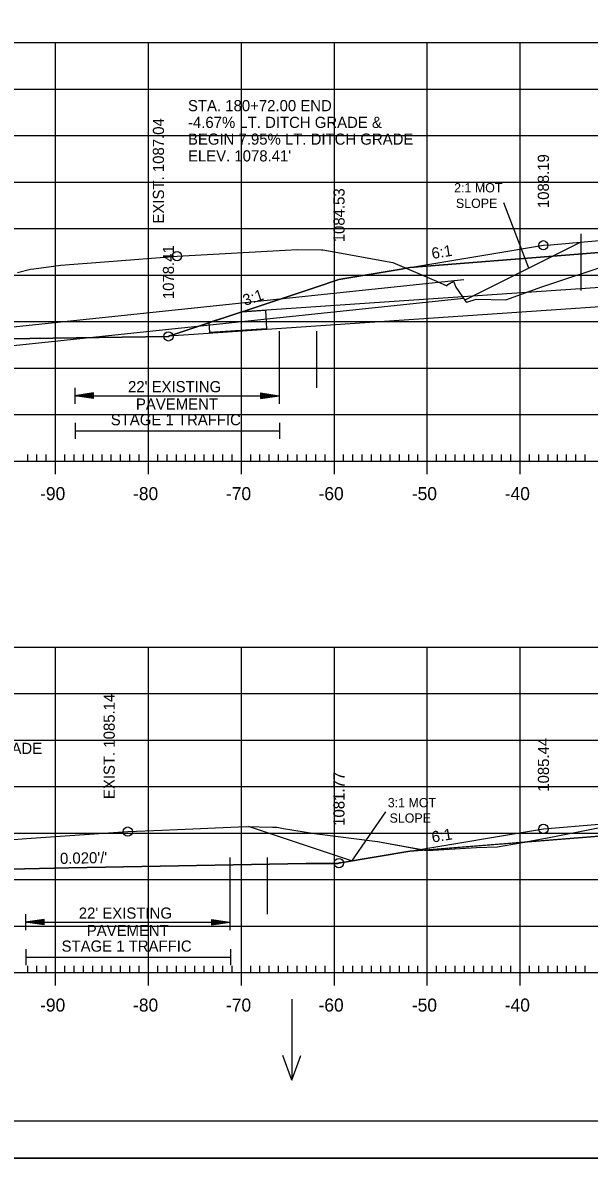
# Model space of a CAD drawing. Extents: x 1322838 to 1324533, y 339903 to 351025.
# Drawn here: x 1323610.2 to 1323671.2, y 348465.2 to 348587.3 of the extents above; entities that cross this region are included whole.
import ezdxf

# ---------------------------------------------------------------- set-up
doc = ezdxf.new("R2010")
doc.units = 0
for name, color, linetype in [('1', 7, 'Continuous'), ('R_Alt Surface', 7, 'Continuous'), ('R_Axis', 7, 'Continuous'), ('R_Axis Annot', 7, 'Continuous'), ('R_Border', 7, 'Continuous'), ('R_Drive', 7, 'Continuous'), ('R_Exist Surface', 7, 'Continuous'), ('R_Fin Surface', 7, 'Continuous'), ('R_Fin Surface Annot', 7, 'Continuous'), ('R_Grid', 7, 'Continuous'), ('R_MOT', 7, 'Continuous'), ('R_No Plot', 7, 'Continuous'), ('R_Water', 7, 'Continuous'), ('R_Water Annot', 7, 'Continuous'), ('R_Xsect Elev', 7, 'Continuous')]:
    doc.layers.add(name, color=color, linetype=linetype)

msp = doc.modelspace()

# ---------------------------------------------------------------- linework, layer by layer
at = {"layer": '1'}
msp.add_lwpolyline([(1323636.3, 348556.42), (1323636.43, 348554.43), (1323630.32, 348554.03), (1323630.25, 348555.15), (1323633.81, 348556.26)], close=True, dxfattribs=at)
at = {"layer": 'R_Alt Surface'}
for points in [[(1323651.84, 348561), (1323672.22, 348562.62), (1323703.72, 348565.12), (1323735.22, 348568.04), (1323757.7, 348567.64)], [(1323651.84, 348498.25), (1323672.22, 348499.87), (1323703.72, 348502.37), (1323735.21, 348505.28), (1323754.04, 348504.96)]]:
    msp.add_lwpolyline(points, dxfattribs=at)
at = {"layer": 'R_Axis'}
for p, q in [((1323610.72, 348540.2), (1323610.72, 348540.9)), ((1323611.72, 348540.2), (1323611.72, 348540.9)), ((1323612.72, 348540.2), (1323612.72, 348540.9)), ((1323613.72, 348538.8), (1323613.72, 348541.6)), ((1323614.72, 348540.2), (1323614.72, 348540.9)), ((1323615.72, 348540.2), (1323615.72, 348540.9)), ((1323616.72, 348540.2), (1323616.72, 348540.9)), ((1323617.72, 348540.2), (1323617.72, 348540.9)), ((1323618.72, 348540.2), (1323618.72, 348540.9)), ((1323619.72, 348540.2), (1323619.72, 348540.9)), ((1323620.72, 348540.2), (1323620.72, 348540.9)), ((1323621.72, 348540.2), (1323621.72, 348540.9)), ((1323622.72, 348540.2), (1323622.72, 348540.9)), ((1323623.72, 348538.8), (1323623.72, 348541.6)), ((1323624.72, 348540.2), (1323624.72, 348540.9)), ((1323625.72, 348540.2), (1323625.72, 348540.9)), ((1323626.72, 348540.2), (1323626.72, 348540.9)), ((1323627.72, 348540.2), (1323627.72, 348540.9)), ((1323628.72, 348540.2), (1323628.72, 348540.9)), ((1323629.72, 348540.2), (1323629.72, 348540.9)), ((1323630.72, 348540.2), (1323630.72, 348540.9)), ((1323631.72, 348540.2), (1323631.72, 348540.9)), ((1323632.72, 348540.2), (1323632.72, 348540.9)), ((1323633.72, 348538.8), (1323633.72, 348541.6)), ((1323634.72, 348540.2), (1323634.72, 348540.9)), ((1323635.72, 348540.2), (1323635.72, 348540.9)), ((1323636.72, 348540.2), (1323636.72, 348540.9)), ((1323637.72, 348540.2), (1323637.72, 348540.9)), ((1323638.72, 348540.2), (1323638.72, 348540.9)), ((1323639.72, 348540.2), (1323639.72, 348540.9)), ((1323640.72, 348540.2), (1323640.72, 348540.9)), ((1323641.72, 348540.2), (1323641.72, 348540.9)), ((1323642.72, 348540.2), (1323642.72, 348540.9)), ((1323643.72, 348538.8), (1323643.72, 348541.6)), ((1323644.72, 348540.2), (1323644.72, 348540.9)), ((1323645.72, 348540.2), (1323645.72, 348540.9)), ((1323646.72, 348540.2), (1323646.72, 348540.9)), ((1323647.72, 348540.2), (1323647.72, 348540.9)), ((1323648.72, 348540.2), (1323648.72, 348540.9)), ((1323649.72, 348540.2), (1323649.72, 348540.9)), ((1323650.72, 348540.2), (1323650.72, 348540.9)), ((1323651.72, 348540.2), (1323651.72, 348540.9)), ((1323652.72, 348540.2), (1323652.72, 348540.9)), ((1323653.72, 348538.8), (1323653.72, 348541.6)), ((1323654.72, 348540.2), (1323654.72, 348540.9)), ((1323655.72, 348540.2), (1323655.72, 348540.9)), ((1323656.72, 348540.2), (1323656.72, 348540.9)), ((1323657.72, 348540.2), (1323657.72, 348540.9)), ((1323658.72, 348540.2), (1323658.72, 348540.9)), ((1323659.72, 348540.2), (1323659.72, 348540.9)), ((1323660.72, 348540.2), (1323660.72, 348540.9)), ((1323661.72, 348540.2), (1323661.72, 348540.9)), ((1323662.72, 348540.2), (1323662.72, 348540.9)), ((1323663.72, 348538.8), (1323663.72, 348541.6)), ((1323664.72, 348540.2), (1323664.72, 348540.9)), ((1323665.72, 348540.2), (1323665.72, 348540.9)), ((1323666.72, 348540.2), (1323666.72, 348540.9)), ((1323667.72, 348540.2), (1323667.72, 348540.9)), ((1323668.72, 348540.2), (1323668.72, 348540.9)), ((1323669.72, 348540.2), (1323669.72, 348540.9)), ((1323670.72, 348540.2), (1323670.72, 348540.9)), ((1323563.72, 348540.2), (1323843.72, 348540.2)), ((1323610.72, 348485.2), (1323610.72, 348485.9)), ((1323611.72, 348485.2), (1323611.72, 348485.9)), ((1323612.72, 348485.2), (1323612.72, 348485.9)), ((1323613.72, 348483.8), (1323613.72, 348486.6)), ((1323614.72, 348485.2), (1323614.72, 348485.9)), ((1323615.72, 348485.2), (1323615.72, 348485.9)), ((1323616.72, 348485.2), (1323616.72, 348485.9)), ((1323617.72, 348485.2), (1323617.72, 348485.9)), ((1323618.72, 348485.2), (1323618.72, 348485.9)), ((1323619.72, 348485.2), (1323619.72, 348485.9)), ((1323620.72, 348485.2), (1323620.72, 348485.9)), ((1323621.72, 348485.2), (1323621.72, 348485.9)), ((1323622.72, 348485.2), (1323622.72, 348485.9)), ((1323623.72, 348483.8), (1323623.72, 348486.6)), ((1323624.72, 348485.2), (1323624.72, 348485.9)), ((1323625.72, 348485.2), (1323625.72, 348485.9)), ((1323626.72, 348485.2), (1323626.72, 348485.9)), ((1323627.72, 348485.2), (1323627.72, 348485.9)), ((1323628.72, 348485.2), (1323628.72, 348485.9)), ((1323629.72, 348485.2), (1323629.72, 348485.9)), ((1323630.72, 348485.2), (1323630.72, 348485.9)), ((1323631.72, 348485.2), (1323631.72, 348485.9)), ((1323632.72, 348485.2), (1323632.72, 348485.9)), ((1323633.72, 348483.8), (1323633.72, 348486.6)), ((1323634.72, 348485.2), (1323634.72, 348485.9)), ((1323635.72, 348485.2), (1323635.72, 348485.9)), ((1323636.72, 348485.2), (1323636.72, 348485.9)), ((1323637.72, 348485.2), (1323637.72, 348485.9)), ((1323638.72, 348485.2), (1323638.72, 348485.9)), ((1323639.72, 348485.2), (1323639.72, 348485.9)), ((1323640.72, 348485.2), (1323640.72, 348485.9)), ((1323641.72, 348485.2), (1323641.72, 348485.9)), ((1323642.72, 348485.2), (1323642.72, 348485.9)), ((1323643.72, 348483.8), (1323643.72, 348486.6)), ((1323644.72, 348485.2), (1323644.72, 348485.9)), ((1323645.72, 348485.2), (1323645.72, 348485.9)), ((1323646.72, 348485.2), (1323646.72, 348485.9)), ((1323647.72, 348485.2), (1323647.72, 348485.9)), ((1323648.72, 348485.2), (1323648.72, 348485.9)), ((1323649.72, 348485.2), (1323649.72, 348485.9)), ((1323650.72, 348485.2), (1323650.72, 348485.9)), ((1323651.72, 348485.2), (1323651.72, 348485.9)), ((1323652.72, 348485.2), (1323652.72, 348485.9)), ((1323653.72, 348483.8), (1323653.72, 348486.6)), ((1323654.72, 348485.2), (1323654.72, 348485.9)), ((1323655.72, 348485.2), (1323655.72, 348485.9)), ((1323656.72, 348485.2), (1323656.72, 348485.9)), ((1323657.72, 348485.2), (1323657.72, 348485.9)), ((1323658.72, 348485.2), (1323658.72, 348485.9)), ((1323659.72, 348485.2), (1323659.72, 348485.9)), ((1323660.72, 348485.2), (1323660.72, 348485.9)), ((1323661.72, 348485.2), (1323661.72, 348485.9)), ((1323662.72, 348485.2), (1323662.72, 348485.9)), ((1323663.72, 348483.8), (1323663.72, 348486.6)), ((1323664.72, 348485.2), (1323664.72, 348485.9)), ((1323665.72, 348485.2), (1323665.72, 348485.9)), ((1323666.72, 348485.2), (1323666.72, 348485.9)), ((1323667.72, 348485.2), (1323667.72, 348485.9)), ((1323668.72, 348485.2), (1323668.72, 348485.9)), ((1323669.72, 348485.2), (1323669.72, 348485.9)), ((1323670.72, 348485.2), (1323670.72, 348485.9)), ((1323563.72, 348485.2), (1323843.72, 348485.2))]:
    msp.add_line(p, q, dxfattribs=at)
at = {"layer": 'R_Axis Annot'}
for p, q in [((1323615.79, 348548.07), (1323615.79, 348546.37)), ((1323637.79, 348548.07), (1323637.79, 348546.37)), ((1323617.79, 348547.52), (1323615.79, 348547.22)), ((1323617.79, 348546.92), (1323615.79, 348547.22)), ((1323615.79, 348547.22), (1323637.79, 348547.22)), ((1323617.79, 348547.47), (1323616.12, 348547.22)), ((1323617.79, 348546.97), (1323616.12, 348547.22)), ((1323617.79, 348547.42), (1323616.46, 348547.22)), ((1323617.79, 348547.02), (1323616.46, 348547.22)), ((1323617.79, 348547.37), (1323616.8, 348547.22)), ((1323617.79, 348547.07), (1323616.8, 348547.22)), ((1323617.79, 348547.32), (1323617.14, 348547.22)), ((1323617.79, 348547.12), (1323617.14, 348547.22)), ((1323617.79, 348547.27), (1323617.47, 348547.22)), ((1323617.79, 348547.17), (1323617.47, 348547.22)), ((1323617.79, 348546.92), (1323617.79, 348547.52)), ((1323635.79, 348547.52), (1323637.79, 348547.22)), ((1323635.79, 348547.52), (1323635.79, 348546.92)), ((1323635.79, 348547.47), (1323637.45, 348547.22)), ((1323635.79, 348547.42), (1323637.11, 348547.22)), ((1323635.79, 348547.37), (1323636.77, 348547.22)), ((1323635.79, 348547.32), (1323636.44, 348547.22)), ((1323635.79, 348547.27), (1323636.1, 348547.22)), ((1323635.79, 348546.92), (1323637.79, 348547.22)), ((1323635.79, 348547.12), (1323636.44, 348547.22)), ((1323635.79, 348547.02), (1323637.11, 348547.22)), ((1323635.79, 348546.97), (1323637.45, 348547.22)), ((1323635.79, 348547.07), (1323636.77, 348547.22)), ((1323635.79, 348547.17), (1323636.1, 348547.22)), ((1323615.83, 348544.31), (1323615.83, 348542.6)), ((1323615.83, 348543.46), (1323637.83, 348543.46)), ((1323637.83, 348544.31), (1323637.83, 348542.6)), ((1323610.49, 348491.47), (1323610.49, 348489.76)), ((1323612.49, 348490.91), (1323610.49, 348490.61)), ((1323612.49, 348490.86), (1323610.83, 348490.61)), ((1323612.49, 348490.81), (1323611.17, 348490.61)), ((1323612.49, 348490.76), (1323611.5, 348490.61)), ((1323612.49, 348490.71), (1323611.84, 348490.61)), ((1323612.49, 348490.31), (1323612.49, 348490.91)), ((1323630.49, 348490.91), (1323632.49, 348490.61)), ((1323630.49, 348490.91), (1323630.49, 348490.31)), ((1323630.49, 348490.86), (1323632.16, 348490.61)), ((1323630.49, 348490.81), (1323631.81, 348490.61)), ((1323630.49, 348490.76), (1323631.48, 348490.61)), ((1323630.49, 348490.71), (1323631.14, 348490.61)), ((1323632.49, 348491.47), (1323632.49, 348489.76)), ((1323612.49, 348490.31), (1323610.49, 348490.61)), ((1323610.49, 348490.61), (1323632.49, 348490.61)), ((1323612.49, 348490.36), (1323610.83, 348490.61)), ((1323612.49, 348490.41), (1323611.17, 348490.61)), ((1323612.49, 348490.46), (1323611.5, 348490.61)), ((1323612.49, 348490.52), (1323611.84, 348490.61)), ((1323612.49, 348490.66), (1323612.18, 348490.61)), ((1323612.49, 348490.57), (1323612.18, 348490.61)), ((1323630.49, 348490.66), (1323630.81, 348490.61)), ((1323630.49, 348490.31), (1323632.49, 348490.61)), ((1323630.49, 348490.51), (1323631.14, 348490.61)), ((1323630.49, 348490.41), (1323631.81, 348490.61)), ((1323630.49, 348490.36), (1323632.16, 348490.61)), ((1323630.49, 348490.46), (1323631.48, 348490.61)), ((1323630.49, 348490.57), (1323630.81, 348490.61)), ((1323610.54, 348487.7), (1323610.54, 348485.99)), ((1323632.54, 348487.7), (1323632.54, 348485.99)), ((1323610.54, 348486.85), (1323632.54, 348486.85))]:
    msp.add_line(p, q, dxfattribs=at)
at = {"layer": 'R_Border'}
msp.add_line((1323861.9, 348469.2), (1323545.72, 348469.2), dxfattribs=at)
at = {"layer": 'R_Exist Surface'}
for points in [[(1323609.62, 348560.47), (1323611.04, 348560.83), (1323611.4, 348560.88), (1323614.28, 348561.27), (1323619.44, 348561.67), (1323626.79, 348562.24), (1323638.43, 348562.89), (1323639.76, 348562.96), (1323642.35, 348562.92), (1323642.47, 348562.92), (1323643.08, 348562.8), (1323650.01, 348561.54), (1323654.71, 348559.55), (1323655.82, 348559.06), (1323655.94, 348559.19), (1323656.54, 348559.55), (1323656.81, 348558.9), (1323657.85, 348557.38), (1323657.99, 348557.29), (1323658.99, 348557.6), (1323662.17, 348557.52), (1323666.04, 348558.93), (1323674.06, 348561.6)], [(1323608.75, 348499.48), (1323610.6, 348499.61), (1323621.49, 348500.35), (1323625.18, 348500.51), (1323634.25, 348500.89), (1323637.05, 348500.83), (1323637.52, 348500.82), (1323638.26, 348500.69), (1323641.57, 348500.15), (1323648.37, 348499.29), (1323653.75, 348498.32), (1323659, 348498.63), (1323661.27, 348498.72), (1323663.75, 348499.15), (1323667.59, 348499.85), (1323674.49, 348501.22), (1323678.85, 348502.17), (1323716.92, 348505.95), (1323736.54, 348507.91), (1323740.57, 348508.2), (1323748.02, 348508.74), (1323776.51, 348510.79)]]:
    msp.add_lwpolyline(points, dxfattribs=at)
at = {"layer": 'R_Fin Surface'}
for points in [[(1323588.52, 348553.06), (1323625.87, 348553.61), (1323625.87, 348553.61), (1323625.87, 348553.61), (1323625.98, 348553.65), (1323626.2, 348553.72), (1323626.25, 348553.74), (1323641.65, 348558.87), (1323644.22, 348559.73), (1323644.22, 348559.73), (1323650.9, 348560.84), (1323651.84, 348561), (1323660.47, 348562.44), (1323666.21, 348563.4), (1323666.21, 348563.4), (1323666.98, 348563.46), (1323672.22, 348563.91)], [(1323591.35, 348495.92), (1323615.14, 348496.44), (1323640.7, 348496.91), (1323641.5, 348496.93), (1323644.08, 348496.93), (1323644.21, 348496.97), (1323644.22, 348496.98), (1323644.38, 348497), (1323651.84, 348498.25), (1323666.22, 348500.64), (1323672.22, 348501.16)]]:
    msp.add_lwpolyline(points, dxfattribs=at)
at = {"layer": 'R_Grid'}
for p, q in [((1323563.72, 348585.2), (1323843.72, 348585.2)), ((1323613.72, 348540.2), (1323613.72, 348585.2)), ((1323623.72, 348540.2), (1323623.72, 348585.2)), ((1323633.72, 348540.2), (1323633.72, 348585.2)), ((1323643.72, 348540.2), (1323643.72, 348585.2)), ((1323653.72, 348540.2), (1323653.72, 348585.2)), ((1323663.72, 348540.2), (1323663.72, 348585.2)), ((1323563.72, 348580.2), (1323843.72, 348580.2)), ((1323563.72, 348575.2), (1323843.72, 348575.2)), ((1323563.72, 348570.2), (1323843.72, 348570.2)), ((1323563.72, 348565.2), (1323843.72, 348565.2)), ((1323563.72, 348560.2), (1323843.72, 348560.2)), ((1323563.72, 348555.2), (1323843.72, 348555.2)), ((1323563.72, 348550.2), (1323843.72, 348550.2)), ((1323563.72, 348545.2), (1323843.72, 348545.2)), ((1323563.72, 348540.2), (1323843.72, 348540.2)), ((1323563.72, 348520.2), (1323843.72, 348520.2)), ((1323613.72, 348485.2), (1323613.72, 348520.2)), ((1323623.72, 348485.2), (1323623.72, 348520.2)), ((1323633.72, 348485.2), (1323633.72, 348520.2)), ((1323643.72, 348485.2), (1323643.72, 348520.2)), ((1323653.72, 348485.2), (1323653.72, 348520.2)), ((1323663.72, 348485.2), (1323663.72, 348520.2)), ((1323563.72, 348515.2), (1323843.72, 348515.2)), ((1323563.72, 348510.2), (1323843.72, 348510.2)), ((1323563.72, 348505.2), (1323843.72, 348505.2)), ((1323563.72, 348500.2), (1323843.72, 348500.2)), ((1323563.72, 348495.2), (1323843.72, 348495.2)), ((1323563.72, 348490.2), (1323843.72, 348490.2)), ((1323563.72, 348485.2), (1323843.72, 348485.2))]:
    msp.add_line(p, q, dxfattribs=at)
at = {"layer": 'R_MOT'}
for p, q in [((1323664.66, 348560.96), (1323661.95, 348567.98)), ((1323670.23, 348563.74), (1323657.82, 348557.54)), ((1323645.62, 348497.18), (1323649.25, 348502.49)), ((1323645.55, 348497.2), (1323634.49, 348500.89))]:
    msp.add_line(p, q, dxfattribs=at)
at = {"layer": 'R_No Plot'}
for p, q in [((1323670.23, 348564.64), (1323670.23, 348558.53)), ((1323637.79, 348554.18), (1323637.79, 348548.07)), ((1323641.79, 348554.18), (1323641.79, 348548.07)), ((1323632.49, 348497.57), (1323632.49, 348491.47)), ((1323636.49, 348497.57), (1323636.49, 348491.47)), ((1323533.31, 348465.23), (1323866.65, 348465.23))]:
    msp.add_line(p, q, dxfattribs=at)
for points in [[(1323533.31, 348678.56), (1323866.65, 348678.56), (1323866.65, 348465.22), (1323533.31, 348465.22)], [(1323779.64, 348674.66), (1323799.26, 348674.66), (1323799.26, 348664.78), (1323815.37, 348664.78), (1323838.57, 348664.78), (1323838.57, 348632.11), (1323861.77, 348632.11), (1323861.9, 348469.2), (1323545.72, 348469.2), (1323545.72, 348674.66)], [(1323651.44, 348560.93), (1323654.71, 348559.55), (1323655.82, 348559.06), (1323655.94, 348559.19), (1323656.54, 348559.55), (1323656.81, 348558.9), (1323657.85, 348557.38), (1323657.99, 348557.29), (1323658.99, 348557.6), (1323662.17, 348557.52), (1323666.04, 348558.93), (1323674.06, 348561.6), (1323680.32, 348562.5), (1323686.55, 348563.4), (1323696.02, 348564.51), (1323672.22, 348562.62), (1323651.84, 348561)], [(1323664.18, 348499.23), (1323667.59, 348499.85), (1323674.49, 348501.22), (1323678.85, 348502.17), (1323716.92, 348505.95), (1323736.54, 348507.91), (1323740.57, 348508.2), (1323748.02, 348508.74), (1323776.51, 348510.79), (1323787.74, 348511.6), (1323787.74, 348511.6), (1323763.22, 348503.43), (1323754.04, 348504.96), (1323735.21, 348505.28), (1323703.72, 348502.37), (1323672.22, 348499.87)], [(1323653.43, 348498.37), (1323653.75, 348498.32), (1323659, 348498.63), (1323661.27, 348498.72), (1323663.75, 348499.15), (1323664.18, 348499.23)]]:
    msp.add_lwpolyline(points, close=True, dxfattribs=at)
for points in [[(1323609.62, 348560.47), (1323611.04, 348560.83), (1323611.4, 348560.88), (1323614.28, 348561.27), (1323619.44, 348561.67), (1323626.79, 348562.24), (1323638.43, 348562.89), (1323639.76, 348562.96), (1323642.35, 348562.92), (1323642.47, 348562.92), (1323643.08, 348562.8), (1323650.01, 348561.54), (1323651.44, 348560.93), (1323650.9, 348560.84), (1323644.22, 348559.73), (1323644.22, 348559.73), (1323641.65, 348558.87), (1323626.25, 348553.74), (1323626.2, 348553.72), (1323625.98, 348553.65), (1323625.87, 348553.61), (1323625.87, 348553.61), (1323625.87, 348553.61), (1323588.52, 348553.06)], [(1323608.75, 348499.48), (1323610.6, 348499.61), (1323621.49, 348500.35), (1323625.18, 348500.51), (1323634.25, 348500.89), (1323637.05, 348500.83), (1323637.52, 348500.82), (1323638.26, 348500.69), (1323641.57, 348500.15), (1323648.37, 348499.29), (1323653.43, 348498.37), (1323651.84, 348498.25), (1323644.38, 348497), (1323644.22, 348496.98), (1323644.21, 348496.97), (1323644.08, 348496.93), (1323641.5, 348496.93), (1323640.7, 348496.91), (1323615.14, 348496.44), (1323591.35, 348495.92)]]:
    msp.add_lwpolyline(points, dxfattribs=at)
for centre in [(1323626.79, 348562.24), (1323666.21, 348563.4), (1323625.87, 348553.61), (1323621.49, 348500.35), (1323666.22, 348500.64), (1323644.21, 348496.97)]:
    msp.add_circle(centre, 0.5, dxfattribs=at)
at = {"layer": 'R_Water'}
for p, q in [((1323766.73, 348565.25), (1323633.81, 348556.26)), ((1323772.86, 348563.66), (1323625.92, 348553.63)), ((1323657.64, 348559.69), (1323587.46, 348552.32)), ((1323657.64, 348557.69), (1323587.46, 348550.32))]:
    msp.add_line(p, q, dxfattribs=at)
at = {"layer": 'R_Water Annot'}
for p, q in [((1323639.15, 348482.32), (1323639.15, 348473.63)), ((1323639.15, 348473.63), (1323638.18, 348476.29)), ((1323639.15, 348473.63), (1323640.11, 348476.29))]:
    msp.add_line(p, q, dxfattribs=at)

# ---------------------------------------------------------------- texts
at = {"layer": 'R_Axis Annot'}
for s, height, p in [("22' EXISTING ", 1.2, (1323621.52, 348547.6)), ('PAVEMENT', 1.2, (1323622.37, 348545.73)), ('STAGE 1 TRAFFIC', 1.2, (1323619.66, 348544.05)), ('-90', 1.4, (1323612.06, 348536)), ('-80', 1.4, (1323622.06, 348536)), ('-70', 1.4, (1323632.06, 348536)), ('-60', 1.4, (1323642.02, 348536)), ('-50', 1.4, (1323652.06, 348536)), ('-40', 1.4, (1323662.06, 348536)), ("22' EXISTING ", 1.2, (1323616.22, 348490.99)), ('PAVEMENT', 1.2, (1323617.08, 348489.12)), ('STAGE 1 TRAFFIC', 1.2, (1323614.37, 348487.44)), ('-90', 1.4, (1323612.06, 348481)), ('-80', 1.4, (1323622.06, 348481)), ('-70', 1.4, (1323632.06, 348481)), ('-60', 1.4, (1323642.02, 348481)), ('-50', 1.4, (1323652.06, 348481)), ('-40', 1.4, (1323662.06, 348481))]:
    msp.add_text(s, height=height, dxfattribs=at).set_placement(p)
at = {"layer": 'R_Drive'}
for s, p in [('STA. 180+72.00 END ', (1323627.97, 348577.82)), ('-4.67% LT. DITCH GRADE &', (1323627.97, 348576.02)), ('BEGIN 7.95% LT. DITCH GRADE', (1323627.97, 348574.22)), ("ELEV. 1078.41'", (1323627.97, 348572.42)), ('-4.67% LT. DITCH GRADE', (1323592.93, 348508.7))]:
    msp.add_text(s, height=1.2, dxfattribs=at).set_placement(p)
at = {"layer": 'R_Fin Surface Annot'}
for s, rotation, p in [('1088.19', 90, (1323666.81, 348567.4)), ('1084.53', 90, (1323644.82, 348563.73)), ('1078.41', 90, (1323626.47, 348557.61)), ('6:1', 9.4633, (1323654.28, 348561.92)), ('3:1', 18.4351, (1323634.1, 348556.88)), ('1085.44', 90, (1323666.82, 348504.64)), ('1081.77', 90, (1323644.81, 348500.97)), ('1081.77', 90, (1323644.82, 348500.98)), ('6:1', 9.4606, (1323654.29, 348499.16)), ("0.020'/'", 1.1455, (1323614.21, 348496.87))]:
    msp.add_text(s, height=1.2, rotation=rotation, dxfattribs=at).set_placement(p)
at = {"layer": 'R_MOT'}
for s, p in [('2:1 MOT', (1323656.61, 348569.09)), ('SLOPE', (1323656.8, 348567.42)), ('3:1 MOT', (1323649.47, 348502.97)), ('SLOPE', (1323649.66, 348501.31))]:
    msp.add_text(s, height=1, dxfattribs=at).set_placement(p)
at = {"layer": 'R_Xsect Elev'}
for s, p in [('EXIST. 1087.04', (1323625.39, 348565.74)), ('EXIST. 1085.14', (1323620.09, 348503.85))]:
    msp.add_text(s, height=1.2, rotation=90, dxfattribs=at).set_placement(p)

doc.saveas('drawing.dxf')
